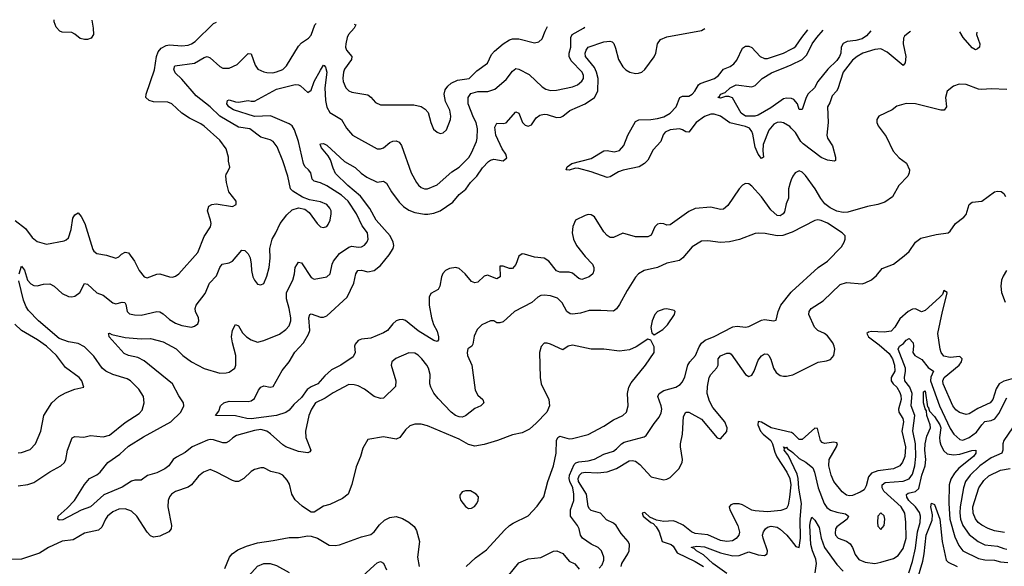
# Model space of a CAD drawing. Header units: inches. Extents: x 1843162 to 1959474, y 907081 to 1016326.
# Tile 508 of 656: x 1885099 to 1891353, y 1012791 to 1016264. Entities that reach past the tile are written whole.
import ezdxf

# ---------------------------------------------------------------- set-up
doc = ezdxf.new("R2010")
doc.units = ezdxf.units.IN
doc.header["$MEASUREMENT"] = 0
doc.layers.add('B8081', color=7, linetype='Continuous')
doc.layers.add('B8091', color=7, linetype='Continuous')

msp = doc.modelspace()

# ---------------------------------------------------------------- linework, layer by layer
at = {"layer": 'B8081', "color": 5}
for points, elevation in [([(1885070, 1014988.9), (1885136.2, 1014936.2), (1885179.3, 1014879.3), (1885210, 1014854.3), (1885270, 1014837.4), (1885381, 1014859), (1885395.4, 1014864.6), (1885410, 1014877.3), (1885425.8, 1014930), (1885437.7, 1015002.3), (1885450, 1015023.1), (1885470, 1015036.4), (1885490, 1015013.4), (1885513.2, 1014970), (1885564.5, 1014804.5), (1885570, 1014794), (1885590, 1014778.9), (1885650, 1014767), (1885710, 1014748), (1885730, 1014756.3), (1885746.3, 1014773.7), (1885770, 1014786.4), (1885790, 1014782.4), (1885828.9, 1014728.9), (1885858.2, 1014670), (1885890, 1014630.3), (1885910, 1014623.6), (1885970, 1014647.4), (1885990, 1014648.8), (1886050, 1014630.3), (1886070, 1014628.9), (1886090, 1014635.3), (1886110, 1014648.9), (1886230, 1014785.3), (1886270, 1014886), (1886311.5, 1014948.5), (1886315, 1014970), (1886312.2, 1014990), (1886291.7, 1015050), (1886301.7, 1015078.3), (1886319.3, 1015090), (1886346.7, 1015093.3), (1886450, 1015077), (1886474.5, 1015090), (1886474, 1015110), (1886427.1, 1015170), (1886412.7, 1015230), (1886408.6, 1015270), (1886410, 1015282), (1886418, 1015290), (1886433.6, 1015326.4), (1886425.6, 1015365.6), (1886426.6, 1015390), (1886410, 1015443.6), (1886370, 1015498), (1886270, 1015587.6), (1886250, 1015602.7), (1886177.7, 1015637.7), (1886129.9, 1015669.9), (1886066.6, 1015730), (1886039.7, 1015739.7), (1885950, 1015741), (1885920.7, 1015750), (1885900.4, 1015770), (1885903.5, 1015790), (1885955.6, 1015944.4), (1885967.9, 1016030), (1885979.9, 1016060.1), (1885997.8, 1016082.2), (1886030, 1016100.4), (1886050, 1016103.3), (1886130, 1016098.3), (1886170, 1016101.9), (1886190, 1016109.5), (1886214.2, 1016125.8), (1886330, 1016238.5), (1886349.1, 1016248.5)], 580), ([(1885095.7, 1014650), (1885110, 1014697.3), (1885130, 1014673.4), (1885148.9, 1014608.9), (1885170, 1014586), (1885190, 1014575.3), (1885210, 1014573.4), (1885250, 1014583.1), (1885290, 1014584.9), (1885317.6, 1014570), (1885370, 1014523.6), (1885410, 1014505.6), (1885430, 1014503.2), (1885450, 1014506.4), (1885481.8, 1014530), (1885510, 1014588.4), (1885530, 1014584.6), (1885589.2, 1014529.2), (1885630, 1014514.7), (1885690, 1014464.7), (1885710, 1014458.9), (1885750, 1014469.1), (1885767.2, 1014467.2), (1885773.9, 1014453.9), (1885781.8, 1014410), (1885796, 1014396), (1885828.1, 1014388.1), (1885870, 1014386.8), (1885970, 1014409.2), (1885990, 1014408.1), (1886010, 1014396.1), (1886050, 1014358.5), (1886090, 1014336.9), (1886130, 1014321.3), (1886190, 1014310.4), (1886210, 1014316.3), (1886230, 1014331.3), (1886237, 1014350), (1886234, 1014370), (1886216.3, 1014410), (1886214.3, 1014430), (1886219.7, 1014450), (1886276.6, 1014523.4), (1886304, 1014590), (1886350, 1014637), (1886370.7, 1014689.3), (1886386.3, 1014710), (1886430, 1014719.1), (1886450, 1014730.2), (1886510, 1014799.5), (1886530, 1014796.5), (1886537, 1014790), (1886550, 1014775.8), (1886562.6, 1014750), (1886570.2, 1014710), (1886571.6, 1014670), (1886580.3, 1014630), (1886590, 1014608), (1886610, 1014584.4), (1886630, 1014579.3), (1886650, 1014588.2), (1886670, 1014634.8), (1886684.4, 1014690), (1886690.8, 1014749.2), (1886687.8, 1014810), (1886702.3, 1014870), (1886726.6, 1014910), (1886753.5, 1014970), (1886795.3, 1015024.7), (1886830, 1015056.4), (1886870, 1015068.7), (1886910, 1015060.4), (1886938.2, 1015038.2), (1886989.3, 1014969.3), (1887010, 1014948.7), (1887030, 1014943.7), (1887050, 1014950.4), (1887057.7, 1014962.3), (1887070.8, 1014990), (1887078.4, 1015030), (1887077.1, 1015050), (1887070, 1015067.3), (1887050, 1015089.7), (1887010, 1015106.6), (1886940.3, 1015120.3), (1886895.8, 1015135.8), (1886834.3, 1015174.3), (1886819.1, 1015190), (1886802.7, 1015270), (1886770, 1015366.9), (1886735.3, 1015455.3), (1886710, 1015489.1), (1886690, 1015500.4), (1886630, 1015518.3), (1886561, 1015570), (1886490, 1015580.7), (1886370.5, 1015650), (1886310, 1015710.5), (1886219.2, 1015779.2), (1886130, 1015886.6), (1886086.3, 1015926.3), (1886077.4, 1015950), (1886083.7, 1015970), (1886210, 1015988), (1886270, 1016023.5), (1886290, 1016029.2), (1886310, 1016021.5), (1886370, 1015965.5), (1886390, 1015955.6), (1886430, 1015956), (1886480.5, 1015979.5), (1886550, 1016049.1), (1886570, 1016047), (1886594, 1015974), (1886612.9, 1015950), (1886650, 1015931.8), (1886670, 1015927.2), (1886706.8, 1015926.8), (1886730, 1015931.5), (1886770, 1015948), (1886794.6, 1015970), (1886870, 1016096.5), (1886890, 1016116.5), (1886934.1, 1016145.9), (1886950, 1016164.4), (1886975, 1016230), (1886981.7, 1016239.3)], 560), ([(1885558.2, 1016260.1), (1885566.7, 1016210), (1885567.5, 1016170), (1885553, 1016147), (1885530, 1016137.7), (1885510, 1016137), (1885484, 1016144), (1885450, 1016172.3), (1885430, 1016182.4), (1885370, 1016184.1), (1885354.7, 1016190), (1885330, 1016216.4), (1885318, 1016250), (1885317.3, 1016263.6)], 580), ([(1890000, 1014912.6), (1889947.1, 1014892.9), (1889910, 1014890.9), (1889834.6, 1014905.4), (1889790, 1014907.6), (1889770, 1014905.6), (1889672, 1014868), (1889607.1, 1014852.9), (1889550, 1014847.7), (1889470, 1014858.9), (1889430, 1014855.8), (1889370, 1014821.6), (1889310.4, 1014750), (1889290, 1014733.3), (1889210, 1014718), (1889150, 1014689.7), (1889066.8, 1014670), (1889030.2, 1014649.8), (1889011.4, 1014628.6), (1888957.2, 1014542.8), (1888910, 1014453.5), (1888890, 1014426.6), (1888870, 1014412.6), (1888790, 1014417.4), (1888715.6, 1014415.6), (1888661.6, 1014398.4), (1888610, 1014392.5), (1888595, 1014395), (1888575.6, 1014410), (1888545.2, 1014465.2), (1888515.7, 1014495.7), (1888470, 1014508.5), (1888430, 1014513.7), (1888410, 1014511.1), (1888390, 1014501.1), (1888352, 1014468), (1888243.1, 1014410), (1888170, 1014344.2), (1888150, 1014337.6), (1888130, 1014337.7), (1888110, 1014349.7), (1888090, 1014351.2), (1888035, 1014325), (1888004.8, 1014295.2), (1887986.5, 1014253.5), (1887977.7, 1014202.3), (1887970.3, 1014189.7), (1887946.1, 1014173.9), (1887941.7, 1014150), (1887944, 1014130), (1887971.5, 1014070), (1887991.5, 1013910), (1888010, 1013878.7), (1888041.6, 1013850), (1888048, 1013830), (1888028.9, 1013811.1), (1887990, 1013794.5), (1887930, 1013747.4), (1887910, 1013739.8), (1887890, 1013740.8), (1887866.6, 1013750), (1887840.9, 1013770), (1887757.3, 1013857.3), (1887730.4, 1013890.4), (1887709.8, 1013930), (1887705.4, 1013950), (1887706.3, 1014010), (1887695, 1014050), (1887684.5, 1014070), (1887654.5, 1014110), (1887630, 1014132.4), (1887610, 1014145.4), (1887570, 1014148.3), (1887489.2, 1014110.8), (1887463.8, 1014090), (1887458.7, 1014070), (1887488.1, 1013970), (1887486.7, 1013933.3), (1887410, 1013858.9), (1887390, 1013857.2), (1887350, 1013869.7), (1887290, 1013917.2), (1887250, 1013938), (1887224.7, 1013944.7), (1887190, 1013946.2), (1887090, 1013893.4), (1887039.9, 1013860.1), (1886978.9, 1013830), (1886952.6, 1013790), (1886935.5, 1013750), (1886914.7, 1013650), (1886916.5, 1013610), (1886948.5, 1013530), (1886942.4, 1013517.6), (1886930, 1013511.5), (1886870, 1013520.9), (1886790, 1013550.8), (1886770, 1013563.8), (1886693.3, 1013633.3), (1886668.6, 1013650), (1886630, 1013660.9), (1886590, 1013654.7), (1886476.7, 1013623.3), (1886452.2, 1013607.8), (1886430, 1013585.7), (1886410, 1013575.6), (1886390, 1013575.8), (1886330, 1013595.2), (1886310, 1013596.5), (1886291.7, 1013591.7), (1886194.2, 1013550), (1886150, 1013514.3), (1886094.9, 1013485.1), (1886075, 1013470), (1886047.6, 1013430), (1886022, 1013410), (1885970, 1013385.4), (1885911.7, 1013368.3), (1885870, 1013339.2), (1885830, 1013339.3), (1885810, 1013332.7), (1885750, 1013295.2), (1885633.7, 1013246.3), (1885550, 1013169.9), (1885490, 1013148.7), (1885373, 1013087), (1885350, 1013085.1), (1885342, 1013090), (1885342.9, 1013110), (1885399.8, 1013160.2), (1885446.9, 1013210), (1885510, 1013310.5), (1885542.9, 1013350), (1885590, 1013372.8), (1885610, 1013389), (1885658.3, 1013450), (1885735.6, 1013504.4), (1885790, 1013554.4), (1885886.1, 1013613.9), (1886058.8, 1013710), (1886121.8, 1013770), (1886142.8, 1013810), (1886140.8, 1013830), (1886110, 1013873.5), (1886070, 1013951.1), (1885890, 1014097.2), (1885850, 1014117.8), (1885790, 1014130.8), (1885762.7, 1014142.7), (1885668.4, 1014250), (1885666, 1014266), (1885661.2, 1014270), (1885670, 1014273.1), (1885684.1, 1014264.1), (1885770, 1014245.8), (1885870, 1014237.3), (1885930, 1014237.8), (1886010, 1014217.5), (1886092.3, 1014172.3), (1886135.6, 1014130), (1886190, 1014089.5), (1886270, 1014048.6), (1886370, 1014017.8), (1886410, 1014019.7), (1886430, 1014025.6), (1886465.1, 1014050), (1886473.1, 1014070), (1886473, 1014130), (1886450.7, 1014210), (1886444.8, 1014250), (1886450, 1014290.7), (1886470, 1014327.3), (1886490, 1014319.1), (1886515.3, 1014275.3), (1886539.6, 1014250), (1886570, 1014229.3), (1886610, 1014214.9), (1886650, 1014225.7), (1886750, 1014266.5), (1886790, 1014295.3), (1886810, 1014318.7), (1886821.6, 1014350), (1886821.5, 1014370), (1886811.9, 1014430), (1886795, 1014490), (1886794, 1014530), (1886833.9, 1014610), (1886845.2, 1014650), (1886849.9, 1014690.1), (1886870, 1014723.1), (1886890, 1014719.5), (1886950, 1014627), (1886970, 1014615.8), (1887049.6, 1014630.4), (1887070.9, 1014649.1), (1887083.1, 1014710), (1887092.4, 1014730), (1887130, 1014778), (1887190, 1014818.5), (1887210, 1014824.3), (1887250, 1014818.2), (1887270, 1014820.2), (1887290, 1014831.6), (1887306.8, 1014853.2), (1887312.2, 1014870), (1887309, 1014910), (1887274.6, 1014954.6), (1887237.9, 1015030), (1887184.7, 1015110), (1887143.4, 1015150), (1887050, 1015208.3), (1887010, 1015227.9), (1886970, 1015238.5), (1886958, 1015250), (1886948, 1015290), (1886933.7, 1015310), (1886910.5, 1015330.5), (1886901, 1015350), (1886869.9, 1015490), (1886844.3, 1015564.3), (1886829.2, 1015589.2), (1886810, 1015602.4), (1886692.6, 1015652.6), (1886590, 1015648.1), (1886456.9, 1015690), (1886427.9, 1015710), (1886414.4, 1015730), (1886418.4, 1015750), (1886430, 1015754.5), (1886470, 1015740.9), (1886490, 1015739), (1886550, 1015751.3), (1886570, 1015745.2), (1886590, 1015745.2), (1886730, 1015823.3), (1886850, 1015851), (1886870, 1015850.2), (1886882.9, 1015842.9), (1886930, 1015800.8), (1886950, 1015814.9), (1886969.9, 1015870), (1887010, 1015942.4), (1887030, 1015974), (1887032.8, 1015972.8), (1887042.6, 1015962.6), (1887050.1, 1015930.1), (1887038.1, 1015830), (1887040.9, 1015750), (1887050, 1015708.9), (1887070, 1015673.2), (1887143.1, 1015630), (1887175, 1015575), (1887212.4, 1015530), (1887370, 1015443.6), (1887390, 1015442.3), (1887410, 1015449.1), (1887450, 1015484), (1887470, 1015492.8), (1887490, 1015493.1), (1887510, 1015484.9), (1887524.5, 1015464.5), (1887586, 1015290), (1887620.2, 1015230), (1887631.8, 1015211.8), (1887650, 1015197.7), (1887670, 1015190.2), (1887690, 1015189.3), (1887750, 1015213.8), (1887843.5, 1015296.5), (1887890, 1015326.4), (1887951.3, 1015388.7), (1887970, 1015418.7), (1888000.3, 1015490), (1888005.3, 1015510), (1888008.2, 1015570), (1887998.5, 1015610), (1887981.6, 1015641.6), (1887947.2, 1015730), (1887947.9, 1015770), (1887965.1, 1015794.9), (1888010, 1015808.3), (1888072.8, 1015807.2), (1888117.3, 1015822.7), (1888190, 1015884), (1888230, 1015937.4), (1888250, 1015953.4), (1888270, 1015949.3), (1888334.5, 1015914.5), (1888417, 1015837), (1888442.1, 1015822.1), (1888470, 1015813.7), (1888510, 1015815), (1888610, 1015836.3), (1888643, 1015850), (1888670, 1015873.1), (1888679.4, 1015890), (1888681, 1015910), (1888672, 1015930), (1888602.1, 1016002.1), (1888589.5, 1016030), (1888589.5, 1016050), (1888599.1, 1016090), (1888599.6, 1016150), (1888609.1, 1016170), (1888681, 1016210), (1888689, 1016216.4)], 540), ([(1887224.2, 1016235.7), (1887233.4, 1016230), (1887223.2, 1016210), (1887188.8, 1016170), (1887179.4, 1016150), (1887170.2, 1016110.2), (1887168.5, 1016090), (1887174.2, 1016070), (1887208.2, 1016030), (1887206, 1016010), (1887162.3, 1015950), (1887155, 1015930), (1887151.3, 1015891.3), (1887154.4, 1015870), (1887171.8, 1015830), (1887190, 1015811.8), (1887210, 1015803.2), (1887310, 1015786.3), (1887330, 1015772.2), (1887358.6, 1015738.6), (1887390, 1015723.1), (1887603.6, 1015723.6), (1887650, 1015711.8), (1887674.8, 1015694.8), (1887693.9, 1015673.9), (1887710.3, 1015610), (1887728.3, 1015568.3), (1887750, 1015548.2), (1887770, 1015540.4), (1887790, 1015545.5), (1887810, 1015564.9), (1887834.7, 1015630), (1887837.4, 1015650), (1887831.3, 1015688.7), (1887804.8, 1015744.8), (1887795.4, 1015790), (1887802.6, 1015817.4), (1887818.7, 1015841.3), (1887840.4, 1015859.6), (1887880.8, 1015879.2), (1887953.2, 1015890), (1888002, 1015938), (1888070, 1015988), (1888097.1, 1016042.9), (1888115.3, 1016064.7), (1888170, 1016111.3), (1888210, 1016135.2), (1888230, 1016141.6), (1888270, 1016142.2), (1888370, 1016117), (1888396.4, 1016123.6), (1888417.3, 1016142.8), (1888436.3, 1016190), (1888452.7, 1016219.5)], 560), ([(1890000, 1015245.8), (1889992.4, 1015227.6), (1889982.3, 1015190), (1889983.5, 1015130), (1889967, 1015093), (1889956.6, 1015043.4), (1889949.2, 1015030.8), (1889930, 1015018), (1889910, 1015019.9), (1889870, 1015055.8), (1889810, 1015137.9), (1889750, 1015206.8), (1889730, 1015221), (1889710, 1015223.5), (1889690, 1015211.5), (1889670, 1015189.7), (1889596.7, 1015083.3), (1889570, 1015060.9), (1889550, 1015058.7), (1889490, 1015072.8), (1889390, 1015065.1), (1889350, 1015045.6), (1889230, 1014960.8), (1889210, 1014957.6), (1889190, 1014967.4), (1889170, 1014969.7), (1889150, 1014964.7), (1889133, 1014947), (1889110, 1014894.7), (1889090, 1014884.1), (1889010, 1014884.4), (1888930, 1014906.6), (1888870, 1014880.3), (1888850, 1014880.3), (1888830, 1014893.5), (1888810, 1014916.2), (1888750, 1015012.1), (1888730, 1015024.2), (1888710, 1015025.8), (1888690, 1015020.7), (1888628.8, 1014990), (1888611.9, 1014950), (1888609.4, 1014910), (1888617, 1014870), (1888635, 1014830), (1888690, 1014760.2), (1888738, 1014710), (1888746.9, 1014690), (1888746.7, 1014670), (1888739.6, 1014650), (1888717.1, 1014630), (1888670, 1014612.4), (1888650, 1014619.7), (1888610, 1014653.2), (1888590, 1014659.1), (1888530, 1014659.1), (1888509.1, 1014669.1), (1888459.3, 1014730), (1888430, 1014749.8), (1888370, 1014755.5), (1888304.9, 1014775.1), (1888290, 1014775.6), (1888270, 1014760.9), (1888250, 1014709.2), (1888230, 1014683.6), (1888210, 1014684.2), (1888170, 1014698.4), (1888150, 1014699), (1888151.5, 1014630), (1888130, 1014618), (1888070, 1014641.1), (1888050, 1014634), (1888010, 1014595.6), (1887990, 1014593), (1887970, 1014601.3), (1887929.7, 1014650), (1887890, 1014682.6), (1887870, 1014689.7), (1887830, 1014684.2), (1887804, 1014670), (1887787.7, 1014652.3), (1887778.9, 1014630), (1887768.5, 1014570), (1887758, 1014550), (1887710, 1014524.5), (1887699.9, 1014500.1), (1887701.1, 1014450), (1887715.8, 1014370), (1887728, 1014328), (1887750, 1014284.9), (1887758.6, 1014250), (1887758.7, 1014230), (1887750, 1014218.4), (1887730, 1014225.3), (1887630, 1014287.4), (1887550, 1014352.4), (1887530, 1014359.3), (1887510, 1014357.8), (1887490, 1014349.8), (1887470, 1014332.3), (1887435.8, 1014290), (1887410, 1014273.7), (1887330, 1014239.8), (1887270, 1014234.8), (1887250, 1014225.3), (1887230, 1014202.7), (1887226.7, 1014190), (1887230.2, 1014149.8), (1887217.8, 1014122.2), (1887138.9, 1014070), (1887080.1, 1014039.9), (1887037.7, 1014002.3), (1886993.6, 1013950), (1886950, 1013930.6), (1886925.8, 1013914.2), (1886890, 1013863.2), (1886840.4, 1013819.6), (1886810, 1013783), (1886790, 1013768.3), (1886731.4, 1013748.6), (1886569, 1013729), (1886542.7, 1013730), (1886470, 1013747.9), (1886344, 1013750), (1886364.1, 1013775.9), (1886374.5, 1013810), (1886396, 1013830), (1886430, 1013839.6), (1886550, 1013837.3), (1886570, 1013842), (1886590, 1013857.3), (1886615.1, 1013910), (1886630, 1013930.4), (1886650, 1013938.7), (1886690, 1013930.3), (1886710, 1013933.7), (1886765.6, 1014034.4), (1886810, 1014090.3), (1886847.3, 1014152.7), (1886902.3, 1014210), (1886934.1, 1014265.9), (1886941.5, 1014290), (1886936.2, 1014370), (1886941.6, 1014390), (1886950, 1014394.4), (1887010, 1014374), (1887030, 1014374), (1887050, 1014382.3), (1887178.5, 1014501.5), (1887220.7, 1014590), (1887234.6, 1014650), (1887246.3, 1014670), (1887270, 1014671.8), (1887310, 1014662.7), (1887350, 1014670.2), (1887390, 1014702.8), (1887445.8, 1014770), (1887470.7, 1014810), (1887475, 1014830), (1887472.4, 1014850), (1887452.7, 1014890), (1887363.2, 1014990), (1887323.8, 1015063.8), (1887263.1, 1015143.1), (1887183.4, 1015210), (1887105.7, 1015285.7), (1887090, 1015319.7), (1887073.8, 1015373.8), (1887059.2, 1015399.2), (1887015.4, 1015450), (1887008, 1015470), (1887010, 1015476), (1887030, 1015476.9), (1887050, 1015466), (1887161.8, 1015361.8), (1887230, 1015324.5), (1887268.6, 1015288.6), (1887303.9, 1015263.9), (1887370, 1015232), (1887410, 1015237.3), (1887430, 1015224.4), (1887461.7, 1015170), (1887510, 1015104.7), (1887536.9, 1015076.9), (1887570, 1015053.8), (1887610, 1015039.3), (1887670, 1015028.2), (1887692.5, 1015027.5), (1887730, 1015034.4), (1887770, 1015050.3), (1887850, 1015103.9), (1887890, 1015154.2), (1887932.4, 1015187.6), (1887963.4, 1015230), (1888002.1, 1015270), (1888038, 1015322), (1888078, 1015362), (1888090, 1015371.1), (1888110, 1015377.2), (1888170, 1015368), (1888193.5, 1015386.5), (1888186.9, 1015410), (1888163.7, 1015443.7), (1888123.9, 1015530), (1888118.3, 1015581.7), (1888130, 1015607.2), (1888170, 1015604), (1888190, 1015609.4), (1888250, 1015679.1), (1888270.7, 1015670.7), (1888294, 1015610), (1888310, 1015592.9), (1888330, 1015586.7), (1888350, 1015595.8), (1888380.4, 1015639.6), (1888403.1, 1015656.9), (1888430, 1015662.5), (1888450, 1015660.9), (1888510, 1015642.8), (1888535.5, 1015644.5), (1888550, 1015650.3), (1888593.7, 1015686.3), (1888690, 1015728.8), (1888750.4, 1015769.6), (1888771.3, 1015808.7), (1888772.6, 1015890), (1888763.6, 1015930), (1888750, 1015960.9), (1888694.2, 1016030), (1888691.2, 1016050), (1888697, 1016070), (1888710.5, 1016089.5), (1888810, 1016123.5), (1888848.1, 1016128.1), (1888863, 1016123), (1888872.8, 1016112.8), (1888883.7, 1016083.7), (1888903.1, 1016010), (1888930, 1015963.9), (1888950, 1015944.7), (1888974.9, 1015930), (1889010, 1015921.8), (1889030, 1015922.9), (1889050, 1015930.3), (1889070, 1015947.6), (1889130, 1016028.7), (1889139.4, 1016050), (1889149.8, 1016110), (1889170, 1016138.8), (1889210, 1016153.8), (1889430, 1016195), (1889451, 1016206.7)], 520), ([(1890000, 1015574.5), (1889990, 1015584.4), (1889950, 1015607.8), (1889930, 1015613), (1889910, 1015609.8), (1889890, 1015599.1), (1889858.4, 1015561.6), (1889822.2, 1015470), (1889819.9, 1015430), (1889823.6, 1015390), (1889810, 1015381.1), (1889790, 1015409.2), (1889770, 1015453.5), (1889755.9, 1015535.9), (1889750, 1015553.3), (1889734, 1015574), (1889710, 1015585.4), (1889610, 1015608.5), (1889549.8, 1015650), (1889510, 1015663.7), (1889490, 1015663.9), (1889450, 1015648.4), (1889396.3, 1015610), (1889350, 1015549.8), (1889330, 1015551.4), (1889310, 1015564.1), (1889289.9, 1015569.9), (1889230, 1015563.1), (1889199.5, 1015550), (1889187.3, 1015532.7), (1889172.1, 1015490), (1889122.2, 1015437.8), (1889090, 1015371.6), (1889068.9, 1015350), (1889034.9, 1015330), (1888931.9, 1015308.1), (1888903.4, 1015296.6), (1888850, 1015265.1), (1888830, 1015261.3), (1888730, 1015297.6), (1888650, 1015318.9), (1888630, 1015319.7), (1888588.6, 1015308.6), (1888569.7, 1015309.7), (1888577, 1015330), (1888607.3, 1015350), (1888730, 1015380.9), (1888810, 1015430.2), (1888830, 1015433.4), (1888876.2, 1015423.8), (1888910, 1015431.9), (1888936.1, 1015463.9), (1888961.8, 1015530), (1889010, 1015617.6), (1889031.6, 1015628.4), (1889109, 1015629), (1889150, 1015635.3), (1889190, 1015647), (1889231.1, 1015668.9), (1889269.3, 1015710), (1889291.4, 1015768.6), (1889310, 1015777.5), (1889350, 1015778.3), (1889369.8, 1015790), (1889387.6, 1015810), (1889409.9, 1015850.1), (1889420.7, 1015859.3), (1889511.8, 1015890), (1889538.8, 1015910), (1889569.9, 1015950.1), (1889612.9, 1015967.1), (1889636.3, 1015983.7), (1889653.4, 1016006.6), (1889690, 1016082.4), (1889710, 1016095.6), (1889730, 1016096), (1889750, 1016086.2), (1889803.2, 1016030), (1889830, 1016016.8), (1889850, 1016017.6), (1889950, 1016050.1), (1890000, 1016076.2)], 480), ([(1890000, 1015762.8), (1889970, 1015764.1), (1889950, 1015760.2), (1889870, 1015703.9), (1889790, 1015658), (1889768.2, 1015651.8), (1889710, 1015651.3), (1889682.3, 1015670), (1889626.6, 1015766.6), (1889603.4, 1015776.6), (1889583.4, 1015776.6), (1889550, 1015765.1), (1889534, 1015770), (1889543.9, 1015776.1), (1889549.6, 1015790), (1889579.8, 1015800.2), (1889611.6, 1015830), (1889650, 1015848.8), (1889750, 1015837.6), (1889770, 1015844.9), (1889816.3, 1015890), (1889874.1, 1015925.9), (1889974.6, 1015965.4), (1890000, 1015977.8)], 460), ([(1885090, 1013302), (1885150, 1013311.3), (1885190, 1013323.6), (1885290, 1013391.3), (1885360.7, 1013430), (1885383, 1013450), (1885392, 1013470), (1885403.5, 1013530), (1885431.8, 1013608.2), (1885450, 1013615.8), (1885507.6, 1013612.4), (1885550, 1013622.8), (1885630, 1013614.9), (1885670, 1013623.9), (1885770, 1013705.8), (1885858.9, 1013761.1), (1885876.8, 1013783.2), (1885889.7, 1013830), (1885886.3, 1013870), (1885855.8, 1013915.8), (1885803.5, 1013970), (1885781.5, 1013981.5), (1885690, 1014009.9), (1885646.3, 1014030), (1885623.9, 1014050), (1885570, 1014126.8), (1885510, 1014184.6), (1885470, 1014206.9), (1885410, 1014217.3), (1885350, 1014239.5), (1885219.6, 1014350), (1885156, 1014416.1), (1885140.5, 1014440.5), (1885123, 1014483), (1885094.3, 1014605.7)], 560), ([(1888780.1, 1012779.9), (1888798.8, 1012801.2), (1888809.7, 1012830), (1888809.6, 1012850.4), (1888795.4, 1012890), (1888774.5, 1012910), (1888730, 1012931.3), (1888674.5, 1012970), (1888661.6, 1012990), (1888652.8, 1013030), (1888643.1, 1013050), (1888598.6, 1013110), (1888597.9, 1013150), (1888619.4, 1013210), (1888620.1, 1013250), (1888612.2, 1013290), (1888593, 1013330), (1888588.9, 1013350), (1888591.9, 1013370), (1888622.1, 1013437.9), (1888631.5, 1013448.5), (1888650, 1013455.9), (1888710, 1013461.5), (1888750, 1013471.5), (1888810, 1013502.8), (1888870, 1013523), (1888890, 1013537.2), (1888921.4, 1013570), (1888939.4, 1013580.6), (1889066.3, 1013613.7), (1889078.4, 1013621.6), (1889130, 1013699.5), (1889161.4, 1013738.6), (1889173.4, 1013766.6), (1889177, 1013790), (1889173.7, 1013810), (1889152.1, 1013870), (1889160.5, 1013890), (1889191.3, 1013908.7), (1889267.6, 1013930), (1889293.4, 1013946.6), (1889310, 1013963.7), (1889324.3, 1013995.7), (1889343.4, 1014070), (1889355.5, 1014090), (1889391.9, 1014130), (1889414.9, 1014185.1), (1889430.9, 1014209.1), (1889452.9, 1014227.1), (1889510, 1014251.5), (1889630, 1014313.4), (1889657, 1014317), (1889710, 1014310.3), (1889730, 1014314.9), (1889810, 1014354.6), (1889830, 1014358.3), (1889889.4, 1014350.6), (1889904.7, 1014355.3), (1889917.6, 1014410), (1889934.5, 1014450), (1890000, 1014533)], 540), ([(1885090, 1013512.9), (1885110, 1013514.2), (1885165.8, 1013534.2), (1885200.4, 1013570), (1885232.9, 1013650), (1885252.8, 1013750), (1885302.4, 1013830), (1885347.3, 1013870), (1885390, 1013894), (1885450, 1013917.3), (1885506, 1013930), (1885493.2, 1013970), (1885477.2, 1013990), (1885390, 1014053.7), (1885332.1, 1014130), (1885269.1, 1014190), (1885211.6, 1014230), (1885110, 1014288.5), (1885068.6, 1014328.6)], 580), ([(1887935.1, 1012790), (1887993.7, 1012846.3), (1888064.4, 1012895.6), (1888178, 1013022), (1888209.4, 1013050), (1888233.7, 1013066.3), (1888330, 1013112.7), (1888386.4, 1013173.6), (1888428, 1013232), (1888453.5, 1013330), (1888490.7, 1013430), (1888506, 1013510), (1888509.7, 1013590.3), (1888518, 1013610), (1888530, 1013617.6), (1888590, 1013602), (1888610, 1013602.8), (1888710, 1013629.2), (1888810, 1013681.3), (1888870, 1013721.6), (1888930, 1013749.2), (1888953.3, 1013770), (1888964.8, 1013810), (1888959.3, 1013890), (1888967.7, 1013930), (1888983.3, 1013956.7), (1889074, 1014070), (1889129.3, 1014150), (1889130, 1014186), (1889108.4, 1014228.4), (1889090, 1014234), (1889014.8, 1014185.2), (1888973.3, 1014166.7), (1888910, 1014157.2), (1888810.3, 1014169.7), (1888730, 1014169.7), (1888610, 1014195.4), (1888584, 1014190), (1888550, 1014166.6), (1888470, 1014202.9), (1888450, 1014209.4), (1888430, 1014209.2), (1888412.5, 1014187.5), (1888401.6, 1014150), (1888405.3, 1013990), (1888412, 1013950), (1888459.5, 1013850), (1888465.3, 1013810), (1888447.4, 1013770), (1888380.3, 1013699.7), (1888336.5, 1013663.5), (1888290, 1013640.3), (1888230, 1013626.6), (1888134.8, 1013590), (1888050, 1013564.7), (1887990, 1013555.1), (1887950, 1013566.2), (1887890, 1013599), (1887690, 1013684.4), (1887650, 1013693.7), (1887610, 1013694.8), (1887576.5, 1013683.5), (1887550, 1013658.4), (1887514.6, 1013610), (1887490, 1013598.7), (1887410, 1013613.5), (1887310, 1013597.2), (1887278.3, 1013541.7), (1887263.7, 1013490), (1887236.7, 1013423.3), (1887209, 1013311), (1887186.7, 1013250), (1887150, 1013222.7), (1887070, 1013184.7), (1887030, 1013173.7), (1886970, 1013135.6), (1886950, 1013136.2), (1886941.1, 1013141.1), (1886893.9, 1013173.9), (1886850, 1013214.5), (1886828.5, 1013250), (1886814, 1013314), (1886798.9, 1013338.9), (1886769.8, 1013369.8), (1886750, 1013381), (1886694.3, 1013394.3), (1886650, 1013417.6), (1886630, 1013417.6), (1886590, 1013406.6), (1886570, 1013394.3), (1886522.6, 1013350), (1886489.2, 1013330.8), (1886470, 1013329.8), (1886450, 1013335.5), (1886350, 1013389.8), (1886310, 1013406), (1886267.3, 1013390), (1886235.8, 1013364.2), (1886190, 1013309.6), (1886170, 1013294), (1886090, 1013266.3), (1886063.8, 1013250), (1886050, 1013232.3), (1886042.7, 1013210), (1886041.3, 1013170), (1886062.6, 1013050), (1886061.3, 1013030), (1886046, 1013010), (1885990, 1012983.1), (1885950, 1012976.4), (1885930, 1012984), (1885910, 1013007.8), (1885844, 1013110), (1885810, 1013142), (1885770, 1013155.8), (1885730, 1013154.8), (1885690, 1013136.9), (1885658, 1013110), (1885643.6, 1013090), (1885620.6, 1013039.4), (1885599.1, 1013020.9), (1885510, 1013001.7), (1885439.8, 1012960.2), (1885370, 1012950.9), (1885283.2, 1012910), (1885225, 1012875), (1885110, 1012837.8), (1884946.6, 1012833.4)], 560), ([(1888920.6, 1012790), (1888923.4, 1012810), (1888961.8, 1012870), (1888969.9, 1012890), (1888971.8, 1012930), (1888965, 1012950), (1888920.6, 1013000.6), (1888887.1, 1013050), (1888870, 1013066), (1888827.5, 1013087.5), (1888788.3, 1013128.3), (1888730, 1013146.3), (1888717.5, 1013157.5), (1888710.9, 1013170.9), (1888699.7, 1013250), (1888648.1, 1013330), (1888646.1, 1013350), (1888654.2, 1013370), (1888670, 1013384.7), (1888690, 1013389.5), (1888770, 1013385), (1888830, 1013390.6), (1888890, 1013413.4), (1888970, 1013460.4), (1888990, 1013464.1), (1889010, 1013459.4), (1889038.2, 1013438.2), (1889110, 1013359), (1889190, 1013341.5), (1889210, 1013344.6), (1889230, 1013355.8), (1889285.7, 1013410), (1889306.3, 1013450), (1889309.8, 1013470), (1889296.8, 1013550), (1889297.5, 1013570), (1889309.3, 1013630.7), (1889316.3, 1013743.7), (1889329.8, 1013770.2), (1889350, 1013770.2), (1889430, 1013725.7), (1889530, 1013606.8), (1889550, 1013601), (1889591.2, 1013648.8), (1889592.3, 1013670), (1889577.6, 1013710), (1889500.9, 1013800.9), (1889480.4, 1013840.4), (1889466.8, 1013890), (1889467.1, 1013932.9), (1889478, 1013990), (1889488.7, 1014010), (1889527.8, 1014052.2), (1889534.8, 1014070), (1889536.1, 1014110), (1889550.6, 1014129.4), (1889590, 1014144.5), (1889610, 1014144.4), (1889618.7, 1014138.7), (1889710, 1014010.2), (1889730, 1013997.3), (1889750, 1014006), (1889763.5, 1014030), (1889790, 1014101.7), (1889810, 1014128.8), (1889830, 1014141.1), (1889850, 1014138.7), (1889858, 1014130), (1889870, 1014107.3), (1889887.2, 1014050), (1889903.5, 1014023.5), (1889930, 1014004.2), (1889950, 1013999.7), (1889970, 1013999.3), (1890000, 1014006)], 520), ([(1890000, 1013640.9), (1889873.4, 1013670), (1889810, 1013706.5), (1889790, 1013712.1), (1889786.9, 1013690), (1889804.8, 1013650), (1889821.9, 1013630), (1889870.6, 1013590.6), (1889881.5, 1013570), (1889895.5, 1013515.5), (1889907.7, 1013487.7), (1889971.8, 1013390), (1889991.8, 1013350), (1889996.5, 1013310), (1889989.1, 1013230.9), (1889981, 1013178.9), (1889970, 1013158.3), (1889933.6, 1013146.4), (1889850, 1013137.8), (1889770, 1013143.4), (1889750, 1013148.7), (1889690, 1013182.5), (1889670, 1013187.7), (1889632.2, 1013187.8), (1889617.3, 1013182.7), (1889606.2, 1013170), (1889609.3, 1013150), (1889660.3, 1013050), (1889670.8, 1013009.2), (1889666.8, 1012990), (1889650, 1012967.8), (1889625.9, 1012954.1), (1889590.8, 1012949.2), (1889550, 1012954.7), (1889470, 1012991.8), (1889390, 1012999.6), (1889366.3, 1013010), (1889313.3, 1013053.3), (1889270, 1013075), (1889250, 1013079.6), (1889190, 1013077.1), (1889144.6, 1013084.6), (1889102.8, 1013102.8), (1889070, 1013133.6), (1889054, 1013130), (1889059.8, 1013110), (1889108.2, 1013070), (1889123.1, 1013063.1), (1889142.5, 1013042.5), (1889161.8, 1013010), (1889180.3, 1012950), (1889238.1, 1012930), (1889250, 1012918.9), (1889276.1, 1012876.1), (1889390, 1012822.2), (1889442.3, 1012790)], 480), ([(1890000, 1013456.7), (1889999, 1013459), (1889979, 1013499), (1889956, 1013530), (1889958, 1013538), (1889950, 1013550.3), (1889964, 1013544), (1889970, 1013547.2), (1889976.9, 1013536.9), (1890000, 1013521.9)], 460), ([(1886403.3, 1012776.7), (1886431.1, 1012850), (1886449.1, 1012870.9), (1886484, 1012896), (1886539.7, 1012920.3), (1886610, 1012940.9), (1886710, 1012954.7), (1886810, 1012975.3), (1886870, 1012975.3), (1886930, 1012984.4), (1886950, 1012983.8), (1886990, 1012970.5), (1887064.9, 1012924.9), (1887102.8, 1012922.8), (1887130, 1012927), (1887270, 1012979.1), (1887330, 1012993.4), (1887350, 1013010.3), (1887384.2, 1013055.8), (1887416.4, 1013083.6), (1887450, 1013102), (1887490, 1013107.9), (1887530, 1013095.3), (1887571.1, 1013071.1), (1887604, 1013044), (1887619.9, 1013019.9), (1887638, 1012950), (1887625.3, 1012850), (1887636.4, 1012790)], 560), ([(1889590, 1012745.9), (1889502.7, 1012810), (1889443.3, 1012863.3), (1889398.2, 1012890), (1889383.7, 1012903.7), (1889366, 1012910), (1889366.7, 1012913.3), (1889401.2, 1012918.8), (1889450, 1012915.7), (1889550, 1012876.4), (1889630, 1012858.7), (1889670, 1012859.3), (1889730, 1012883.6), (1889790, 1012863.5), (1889830, 1012859.6), (1889847.6, 1012870), (1889849.8, 1012890), (1889820.8, 1012970), (1889818.4, 1012990), (1889823.5, 1013010), (1889836, 1013030), (1889850, 1013040.2), (1889873.2, 1013046.8), (1889910, 1013039.5), (1889930, 1013027.3), (1889972.9, 1012990), (1890000, 1012955.1)], 460), ([(1888170, 1012690.3), (1888270, 1012813.4), (1888330, 1012838.7), (1888410, 1012847.2), (1888490, 1012888.2), (1888510.4, 1012890.4), (1888550, 1012873.4), (1888590, 1012824.9), (1888626.2, 1012806.2), (1888653.1, 1012773.1)], 540), ([(1886554, 1012730), (1886610, 1012792.1), (1886650, 1012809.3), (1886690, 1012810.1), (1886730, 1012796.1), (1886810, 1012751.8)], 540), ([(1887273.8, 1012726.2), (1887350, 1012796.9), (1887370, 1012813.2), (1887390, 1012821.5), (1887411, 1012811), (1887430.1, 1012770.1)], 540)]:
    msp.add_lwpolyline(points, dxfattribs=dict(at, elevation=elevation))
for points, elevation in [([(1889210, 1014426.6), (1889190, 1014424.5), (1889150, 1014409.4), (1889133, 1014390), (1889117, 1014350), (1889108.5, 1014308.5), (1889115.3, 1014275.3), (1889130, 1014262), (1889183.3, 1014296.7), (1889213.9, 1014326.1), (1889259.3, 1014390), (1889262, 1014410), (1889256, 1014416)], 560), ([(1887931.5, 1013271.5), (1887910, 1013263.6), (1887895.6, 1013244.4), (1887894, 1013230), (1887902, 1013210), (1887930, 1013170.6), (1887950, 1013159.3), (1887970, 1013160.5), (1887987.9, 1013172.1), (1888003.7, 1013190), (1888012.3, 1013210), (1888013.6, 1013233.6), (1887999, 1013250), (1887962, 1013270)], 580)]:
    msp.add_lwpolyline(points, close=True, dxfattribs=dict(at, elevation=elevation))
at = {"layer": 'B8091', "color": 5}
for points, elevation in [([(1890000, 1016076.2), (1890015.6, 1016084.4), (1890030, 1016095.2), (1890066.7, 1016150), (1890105.6, 1016198.3)], 480), ([(1890000, 1015977.8), (1890068.6, 1016011.4), (1890098.9, 1016041.1), (1890132.7, 1016110), (1890161.5, 1016150), (1890203.3, 1016197)], 460), ([(1890506, 1016193.1), (1890478.1, 1016161.9), (1890450, 1016142.1), (1890410, 1016131), (1890355.9, 1016124.1), (1890330, 1016112.2), (1890318, 1016090), (1890314.5, 1016050), (1890307.2, 1016030), (1890290, 1016003.9), (1890232.4, 1015950), (1890169, 1015871), (1890147.9, 1015830), (1890107.1, 1015792.9), (1890095.2, 1015770), (1890070, 1015692.3), (1890050, 1015693.2), (1890039.2, 1015730), (1890017.3, 1015757.3), (1890002.6, 1015762.6), (1890000, 1015762.8)], 460), ([(1890758.4, 1016189.9), (1890752.8, 1016187.2), (1890720.3, 1016159.7), (1890713.2, 1016146.8), (1890710.1, 1016110), (1890727.3, 1016030), (1890722.7, 1015990), (1890710, 1015973.1), (1890610, 1016058.3), (1890570, 1016079.4), (1890530, 1016075), (1890455.3, 1016050), (1890419.6, 1016030), (1890390, 1016006.8), (1890329.5, 1015930), (1890295.4, 1015824.6), (1890288.1, 1015810), (1890260.4, 1015779.6), (1890244.7, 1015735.3), (1890230.1, 1015710), (1890234.4, 1015610), (1890226.2, 1015530), (1890231.2, 1015510), (1890261.3, 1015461.3), (1890281.3, 1015390), (1890281.6, 1015370), (1890274.2, 1015365.8), (1890230, 1015370.6), (1890190, 1015389.2), (1890075.2, 1015475.2), (1890061.5, 1015490), (1890027.3, 1015547.3), (1890000, 1015574.5)], 480), ([(1891178.5, 1016184.5), (1891177.5, 1016170), (1891198.1, 1016110), (1891195.7, 1016090), (1891182.1, 1016077.9), (1891170, 1016072.9), (1891150, 1016084.9), (1891091.2, 1016150), (1891071.4, 1016185.9)], 480), ([(1891370, 1015819.7), (1891270, 1015824.2), (1891210, 1015820.9), (1891190, 1015823.1), (1891110, 1015850.9), (1891066.7, 1015853.3), (1891030, 1015842), (1890990, 1015809.6), (1890979.5, 1015770), (1890985.1, 1015710), (1890971.1, 1015688.9), (1890950, 1015688.2), (1890790, 1015728.1), (1890730, 1015730.7), (1890670, 1015713.3), (1890640.4, 1015690), (1890555.3, 1015650), (1890544.6, 1015630), (1890544.2, 1015610), (1890552.9, 1015590), (1890602.1, 1015522.1), (1890648.1, 1015428.1), (1890686, 1015386), (1890731.6, 1015351.6), (1890750.2, 1015310), (1890749.1, 1015290), (1890740.2, 1015270), (1890682.8, 1015210), (1890642.3, 1015137.7), (1890594.7, 1015105.3), (1890550, 1015089.2), (1890483.6, 1015076.4), (1890358.5, 1015041.5), (1890330, 1015039.4), (1890290, 1015047.8), (1890247.5, 1015067.5), (1890213, 1015093), (1890187.4, 1015127.4), (1890152.3, 1015190), (1890090, 1015274), (1890070, 1015294.8), (1890050, 1015303.1), (1890024.9, 1015290), (1890010, 1015269.5), (1890000, 1015245.8)], 520), ([(1890000, 1014006), (1890010, 1014008.3), (1890170, 1014087.9), (1890224.4, 1014095.6), (1890250, 1014106), (1890271.1, 1014130), (1890277.3, 1014170), (1890273.3, 1014190), (1890264.4, 1014210), (1890230, 1014256.4), (1890211.1, 1014271.1), (1890169, 1014289), (1890146.8, 1014310), (1890112.7, 1014390), (1890112.9, 1014410), (1890126, 1014430), (1890201.7, 1014478.3), (1890310, 1014581.3), (1890350, 1014593.2), (1890450, 1014586.5), (1890470, 1014591.5), (1890510, 1014611.5), (1890542.3, 1014637.7), (1890577.5, 1014682.5), (1890650, 1014710.3), (1890716.5, 1014763.5), (1890748.1, 1014791.9), (1890789.8, 1014850.2), (1890823.7, 1014876.3), (1890920.3, 1014899.7), (1890996, 1014910), (1891010, 1014920.5), (1891042.6, 1014970), (1891096.9, 1015010), (1891110, 1015025.3), (1891130, 1015090.2), (1891150, 1015104.7), (1891210, 1015110.2), (1891290, 1015170.2), (1891310, 1015174.7), (1891332.8, 1015172.8), (1891350, 1015159.3), (1891360.5, 1015140.5)], 520), ([(1890000, 1014533), (1890003.1, 1014536.9), (1890170, 1014689), (1890231.3, 1014730), (1890318.6, 1014821.4), (1890337, 1014850), (1890342, 1014870), (1890342, 1014890), (1890322.9, 1014910), (1890230, 1014970.7), (1890190, 1014988.6), (1890168, 1014992), (1890150, 1014988), (1890005.4, 1014914.6), (1890000, 1014912.6)], 540), ([(1891366.7, 1014670), (1891345.1, 1014634.9), (1891335.6, 1014610), (1891330.3, 1014570), (1891334.6, 1014530), (1891358.9, 1014470)], 520), ([(1891410, 1013983.4), (1891350, 1013967.3), (1891320.2, 1013950), (1891300.9, 1013919.1), (1891279.9, 1013850), (1891263.8, 1013830), (1891185.8, 1013794.2), (1891130, 1013759), (1891110, 1013756.8), (1891069.2, 1013769.2), (1891045.9, 1013785.9), (1891026.6, 1013810), (1890964.2, 1013950), (1890963.6, 1013970), (1890972.1, 1013990), (1891066.9, 1014070), (1891081.3, 1014090), (1891086, 1014110), (1891070, 1014123.7), (1891010, 1014118), (1890970, 1014126), (1890951.3, 1014150), (1890945.2, 1014170), (1890931.8, 1014270), (1890960.1, 1014410), (1890990, 1014526), (1890990.1, 1014530.1), (1890970, 1014543.1), (1890961.1, 1014518.9), (1890941.9, 1014498.1), (1890850, 1014417.1), (1890827.4, 1014407.4), (1890790, 1014427.4), (1890770, 1014425.2), (1890742.6, 1014410), (1890690, 1014363.6), (1890658.5, 1014310), (1890634.3, 1014285.7), (1890590, 1014279.4), (1890510, 1014282.1), (1890490, 1014279.4), (1890479.4, 1014270), (1890489.9, 1014250), (1890558.8, 1014198.8), (1890622.8, 1014142.8), (1890642.2, 1014110), (1890655.1, 1014070), (1890658, 1014030), (1890635.4, 1013990), (1890634.8, 1013970), (1890648.2, 1013950), (1890670.4, 1013930), (1890690, 1013895.3), (1890695.8, 1013875.8), (1890698.2, 1013850), (1890682, 1013790), (1890683.2, 1013770), (1890709.5, 1013729.5), (1890712.2, 1013710), (1890703.3, 1013650), (1890726.5, 1013550), (1890721.3, 1013490), (1890707, 1013453), (1890689.8, 1013430), (1890650, 1013411.6), (1890550, 1013397), (1890510, 1013383.2), (1890490, 1013359.6), (1890476.8, 1013303.2), (1890463.2, 1013276.8), (1890438.5, 1013261.5), (1890390, 1013242.2), (1890370, 1013238.5), (1890350, 1013242.7), (1890323.8, 1013263.8), (1890270.9, 1013330), (1890252.8, 1013370), (1890238.7, 1013430), (1890241.1, 1013470), (1890287.9, 1013550), (1890293.7, 1013570), (1890290, 1013574.9), (1890270, 1013579.5), (1890210.9, 1013570.9), (1890196.9, 1013576.9), (1890185.8, 1013590), (1890167.8, 1013667.8), (1890150, 1013669.2), (1890070, 1013597.3), (1890050, 1013597.1), (1890013.5, 1013633.5), (1890000.8, 1013640.8), (1890000, 1013640.9)], 480), ([(1890000, 1013521.9), (1890010, 1013515.4), (1890050, 1013475.9), (1890092.5, 1013452.5), (1890137.3, 1013417.3), (1890148.4, 1013388.4), (1890170.9, 1013289.1), (1890209.7, 1013189.7), (1890225.7, 1013165.7), (1890248.7, 1013148.7), (1890290, 1013135.3), (1890344.9, 1013124.9), (1890364.4, 1013110), (1890356.2, 1013090), (1890290, 1013043.1), (1890280.6, 1013030), (1890279.3, 1012999.3), (1890281.5, 1012990), (1890297.7, 1012970), (1890350.1, 1012950.1), (1890374.9, 1012934.9), (1890390, 1012910.3), (1890406.2, 1012866.2), (1890430, 1012835.6), (1890470, 1012817), (1890530, 1012810.1), (1890570, 1012817.7), (1890650, 1012842.1), (1890680.1, 1012859.9), (1890710, 1012904.7), (1890729.5, 1012970), (1890728.3, 1013071.7), (1890720.6, 1013130), (1890697.4, 1013170), (1890588.8, 1013268.8), (1890576.9, 1013290), (1890576.7, 1013303.4), (1890577.1, 1013310), (1890597.2, 1013322.8), (1890710, 1013331.3), (1890750, 1013346.5), (1890770, 1013376.9), (1890785.6, 1013430), (1890791.4, 1013488.6), (1890790, 1013569), (1890771.9, 1013651.9), (1890784.7, 1013750), (1890762.3, 1013810), (1890767.1, 1013890), (1890753.4, 1013930), (1890721.9, 1013970), (1890719.6, 1013990), (1890726.5, 1014030), (1890725.2, 1014050), (1890678.6, 1014170), (1890687.3, 1014190), (1890712.8, 1014207.2), (1890730, 1014227.9), (1890750, 1014238.7), (1890774, 1014210), (1890776.8, 1014190), (1890771.8, 1014150), (1890784.6, 1014130), (1890830, 1014105.7), (1890870, 1014053.9), (1890903.8, 1014030), (1890887.4, 1013992.6), (1890885.4, 1013970), (1890941.5, 1013810), (1891010, 1013665.8), (1891033.2, 1013630), (1891070, 1013597.7), (1891090, 1013593.7), (1891130, 1013610.1), (1891177, 1013643), (1891210, 1013690.1), (1891229.6, 1013710.4), (1891270, 1013717.7), (1891292.1, 1013727.9), (1891318.3, 1013761.7), (1891370, 1013861)], 460), ([(1890745.9, 1012750), (1890770, 1012822.3), (1890790, 1012907), (1890802.1, 1013010), (1890819.4, 1013070), (1890820.3, 1013110), (1890814.2, 1013134.2), (1890788.9, 1013170), (1890746.8, 1013210), (1890733.4, 1013230), (1890731.6, 1013248.4), (1890743.6, 1013256.4), (1890790, 1013267.5), (1890810, 1013284.8), (1890828.9, 1013370), (1890851.4, 1013430), (1890855.4, 1013470), (1890848.2, 1013530), (1890851.1, 1013568.9), (1890861.4, 1013618.6), (1890883.9, 1013670), (1890881.7, 1013690), (1890860.4, 1013750), (1890859.7, 1013779.7), (1890850, 1013792.3), (1890839.4, 1013830), (1890840.9, 1013899.1), (1890850, 1013906), (1890865.2, 1013805.2), (1890870, 1013804), (1890877.6, 1013777.6), (1890910, 1013742.8), (1890943.8, 1013690), (1890949.6, 1013670), (1890942.2, 1013610), (1890944.3, 1013584.3), (1890950, 1013560.7), (1890970, 1013524), (1890990, 1013506.9), (1891030, 1013498.5), (1891070, 1013503.4), (1891146.3, 1013526.3), (1891173, 1013530), (1891172.9, 1013510), (1891157.1, 1013490), (1891065, 1013415), (1891036.2, 1013383.8), (1891014.5, 1013345.5), (1891003.9, 1013310), (1891001, 1013190), (1891007.2, 1013090), (1891039.1, 1012979.1), (1891063.6, 1012923.6), (1891090, 1012889.5), (1891190, 1012840.4), (1891230, 1012831.6), (1891290, 1012830.6), (1891330, 1012820.4), (1891376, 1012816)], 440), ([(1891405.5, 1013670), (1891351, 1013590), (1891344.5, 1013570), (1891344.2, 1013530), (1891338.4, 1013510), (1891270, 1013480.4), (1891198.3, 1013430), (1891136.8, 1013370), (1891106.9, 1013330), (1891093.3, 1013290), (1891072.4, 1013170), (1891070.1, 1013130.1), (1891074.9, 1013090), (1891090.1, 1013050), (1891130, 1012994.1), (1891187.5, 1012950), (1891230, 1012927.7), (1891310, 1012918.8), (1891350, 1012903.7), (1891370, 1012901.1)], 460), ([(1890000, 1012955.1), (1890030, 1012916.5), (1890050, 1012910.7), (1890058.2, 1012970), (1890056.8, 1013090), (1890064.7, 1013190), (1890047.2, 1013287.2), (1890044.2, 1013350), (1890037, 1013377), (1890000, 1013456.7)], 460), ([(1891354, 1013006), (1891290, 1013016.4), (1891250, 1013030.7), (1891210, 1013052.1), (1891188.1, 1013070), (1891170, 1013093.8), (1891155.9, 1013130), (1891153.9, 1013170), (1891191.2, 1013290), (1891222.6, 1013337.4), (1891254.5, 1013365.5), (1891330, 1013402.4), (1891390, 1013412.9)], 480), ([(1890802.6, 1012710), (1890836.1, 1012823.9), (1890845, 1012870), (1890856.2, 1012990), (1890894.6, 1013085.4), (1890897.8, 1013117.8), (1890886.2, 1013170), (1890890, 1013192.2), (1890910, 1013183), (1890944, 1013090), (1890959, 1012950), (1890983.2, 1012830), (1890997.2, 1012817.2), (1891053.7, 1012790)], 420), ([(1890151.8, 1012750), (1890161.3, 1012810), (1890156.5, 1012836.5), (1890134.3, 1012890), (1890125.2, 1012930), (1890118.9, 1013050), (1890121.5, 1013078.5), (1890130, 1013104.4), (1890150, 1013084), (1890177.9, 1013037.9), (1890190.1, 1012970), (1890211.3, 1012911.3), (1890290, 1012802.2), (1890330, 1012760.1)], 440)]:
    msp.add_lwpolyline(points, dxfattribs=dict(at, elevation=elevation))
at = {"layer": 'B8091', "color": 5, "elevation": 480}
msp.add_lwpolyline([(1890570, 1013131.8), (1890550.8, 1013110), (1890547, 1013070), (1890550, 1013046), (1890570, 1013026), (1890590, 1013051.3), (1890594.7, 1013090), (1890590, 1013112.7)], close=True, dxfattribs=at)

doc.saveas('drawing.dxf')
